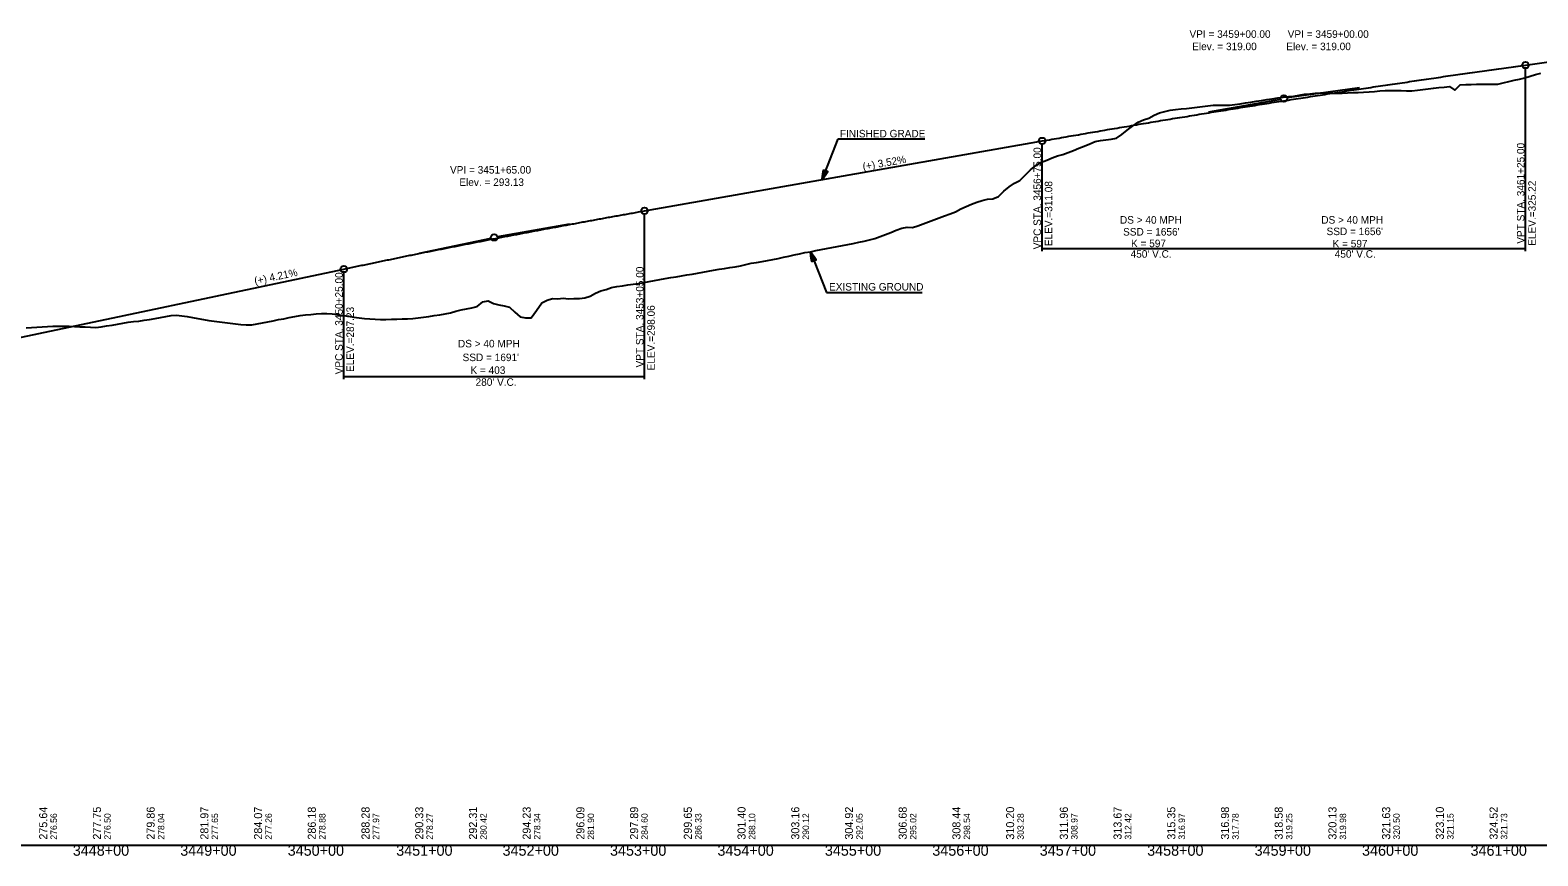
# Model space of a CAD drawing. Extents: x 69 to 2003113, y 512 to 837401.
# Drawn here: x 1920598 to 1922001, y 797579 to 798348 of the extents above; entities that cross this region are included whole.
import ezdxf

# ---------------------------------------------------------------- set-up
doc = ezdxf.new("R2010")
doc.units = 0
for name, color, linetype in [('BR_BORDER LINES', 7, 'Continuous'), ('BR_CENTER LINE BASELINE', 7, 'Continuous'), ('BR_CONCRETE', 7, 'Continuous'), ('BR_GRID DOTS', 7, 'Continuous'), ('BR_GRID LINES', 7, 'Continuous'), ('BR_TEXT', 7, 'Continuous'), ('RD_HC_Points', 7, 'Continuous'), ('RD_PD_ALT1_TrvlWay', 7, 'Continuous'), ('RD_SHT_ID', 7, 'Continuous'), ('RD_SHT_IplotShp', 7, 'Continuous')]:
    doc.layers.add(name, color=color, linetype=linetype)

msp = doc.modelspace()

# ---------------------------------------------------------------- linework, layer by layer
at = {"layer": 'BR_BORDER LINES'}
msp.add_line((1918744, 797589.1), (1923244, 797589.1), dxfattribs=at)
at = {"layer": 'BR_CENTER LINE BASELINE'}
for p, q in [((1921835.1, 798293.9), (1921767.7, 798284.6)), ((1921694.8, 798271.8), (1921761.8, 798283.6)), ((1921099.7, 798167.1), (1921032.7, 798155.3)), ((1920960.3, 798140.2), (1921026.8, 798154.2))]:
    msp.add_line(p, q, dxfattribs=at)
for centre in [(1921764.7, 798284.1), (1921029.7, 798154.8)]:
    msp.add_circle(centre, 3, dxfattribs=at)
at = {"layer": 'BR_GRID DOTS'}
for p, q in [((1921989.7, 798142.1), (1921989.7, 798312.2)), ((1921539.7, 798142.1), (1921539.7, 798241.6)), ((1921169.7, 798022.8), (1921169.7, 798176.5)), ((1921539.7, 798144.6), (1921989.7, 798144.6)), ((1920889.7, 798022.8), (1920889.7, 798122.3)), ((1920889.7, 798025.3), (1921169.7, 798025.3))]:
    msp.add_line(p, q, dxfattribs=at)
for centre in [(1921989.7, 798315.2), (1921539.7, 798244.6), (1921169.7, 798179.5), (1920889.7, 798125.3)]:
    msp.add_circle(centre, 3, dxfattribs=at)
at = {"layer": 'BR_GRID LINES'}
for p, q in [((1921989.7, 798315.2), (1922074.7, 798327)), ((1921169.7, 798179.5), (1921534.7, 798243.7)), ((1921534.7, 798243.7), (1921539.7, 798244.6)), ((1919464.3, 797824.9), (1920889.7, 798125.3))]:
    msp.add_line(p, q, dxfattribs=at)
for points in [[(1921539.7, 798244.6), (1921548.7, 798246.1), (1921557.7, 798247.7), (1921566.7, 798249.3), (1921575.7, 798250.8), (1921584.7, 798252.4), (1921593.7, 798253.9), (1921602.7, 798255.5), (1921611.7, 798257), (1921620.7, 798258.5), (1921629.7, 798260.1), (1921638.7, 798261.6), (1921647.7, 798263.1), (1921656.7, 798264.6), (1921665.7, 798266.1), (1921674.7, 798267.5), (1921683.7, 798269), (1921692.7, 798270.5), (1921701.7, 798272), (1921710.7, 798273.4), (1921719.7, 798274.9), (1921728.7, 798276.3), (1921737.7, 798277.7), (1921746.7, 798279.2), (1921755.7, 798280.6), (1921764.7, 798282), (1921773.7, 798283.4), (1921782.7, 798284.8), (1921791.7, 798286.2), (1921800.7, 798287.6), (1921809.7, 798289), (1921818.7, 798290.4), (1921827.7, 798291.8), (1921836.7, 798293.1), (1921845.7, 798294.5), (1921854.7, 798295.8), (1921863.7, 798297.2), (1921872.7, 798298.5), (1921881.7, 798299.8), (1921890.7, 798301.2), (1921899.7, 798302.5), (1921908.7, 798303.8), (1921917.7, 798305.1), (1921926.7, 798306.4), (1921935.7, 798307.7), (1921944.7, 798308.9), (1921953.7, 798310.2), (1921962.7, 798311.5), (1921971.7, 798312.7), (1921980.7, 798314), (1921989.7, 798315.2)], [(1920889.7, 798125.3), (1920895.3, 798126.5), (1920900.9, 798127.7), (1920906.5, 798128.8), (1920912.1, 798130), (1920917.7, 798131.2), (1920923.3, 798132.3), (1920928.9, 798133.5), (1920934.5, 798134.6), (1920940.1, 798135.8), (1920945.7, 798136.9), (1920951.3, 798138.1), (1920956.9, 798139.2), (1920962.5, 798140.3), (1920968.1, 798141.5), (1920973.7, 798142.6), (1920979.3, 798143.7), (1920984.9, 798144.8), (1920990.5, 798145.9), (1920996.1, 798147), (1921001.7, 798148.1), (1921007.3, 798149.2), (1921012.9, 798150.3), (1921018.5, 798151.4), (1921024.1, 798152.5), (1921029.7, 798153.6), (1921035.3, 798154.7), (1921040.9, 798155.8), (1921046.5, 798156.8), (1921052.1, 798157.9), (1921057.7, 798159), (1921063.3, 798160), (1921068.9, 798161.1), (1921074.5, 798162.1), (1921080.1, 798163.2), (1921085.7, 798164.2), (1921091.3, 798165.3), (1921096.9, 798166.3), (1921102.5, 798167.3), (1921108.1, 798168.4), (1921113.7, 798169.4), (1921119.3, 798170.4), (1921124.9, 798171.4), (1921130.5, 798172.5), (1921136.1, 798173.5), (1921141.7, 798174.5), (1921147.3, 798175.5), (1921152.9, 798176.5), (1921158.5, 798177.5), (1921164.1, 798178.5), (1921169.7, 798179.5)]]:
    msp.add_spline(points, degree=3, dxfattribs=at)
at = {"layer": 'BR_TEXT'}
for points in [[(1921744, 798282.3), (1921749, 798283.1), (1921754, 798283.9), (1921759, 798284.7), (1921764, 798285.3), (1921769, 798285.9), (1921774, 798286.4), (1921779, 798287.2), (1921784, 798288), (1921789, 798288.6), (1921794, 798289.1), (1921799, 798289.3), (1921804, 798289.3), (1921809, 798289.2), (1921814, 798289), (1921819, 798289.2), (1921824, 798289.5), (1921829, 798289.6), (1921834, 798289.8), (1921839, 798290), (1921844, 798290.2), (1921849, 798290.6), (1921854, 798291.2), (1921859, 798291.6), (1921864, 798291.6), (1921869, 798291.6), (1921874, 798291.5), (1921879, 798291.4), (1921884, 798291.4), (1921889, 798291.8), (1921894, 798292.4), (1921899, 798293.1), (1921904, 798293.8), (1921909, 798294.3), (1921914, 798294.8), (1921919, 798295.4), (1921924, 798291.9), (1921929, 798296.9), (1921934, 798297.1), (1921939, 798297.2), (1921944, 798297.3), (1921949, 798297.4), (1921954, 798297.5), (1921959, 798297.6), (1921964, 798297.6), (1921969, 798298.8), (1921974, 798300), (1921979, 798301.2), (1921984, 798302.2), (1921989, 798303.5), (1921994, 798305), (1921999, 798306.4), (1922004, 798307.8)], [(1921244, 798125.9), (1921249, 798126.7), (1921254, 798127.5), (1921259, 798128.4), (1921264, 798129.5), (1921269, 798130.7), (1921274, 798131.5), (1921279, 798132.4), (1921284, 798133.2), (1921289, 798134.3), (1921294, 798135.3), (1921299, 798136.4), (1921304, 798137.3), (1921309, 798138.5), (1921314, 798139.6), (1921319, 798140.6), (1921324, 798141.5), (1921329, 798142.5), (1921334, 798143.5), (1921339, 798144.5), (1921344, 798145.5), (1921349, 798146.3), (1921354, 798147.1), (1921359, 798148.1), (1921364, 798149.2), (1921369, 798150.3), (1921374, 798151.4), (1921379, 798152.5), (1921384, 798153.7), (1921389, 798155.6), (1921394, 798157.6), (1921399, 798159.5), (1921404, 798161.4), (1921409, 798163.3), (1921414, 798164.3), (1921419, 798164), (1921424, 798165.6), (1921429, 798167.5), (1921434, 798169.4), (1921439, 798171.2), (1921444, 798173), (1921449, 798174.8), (1921454, 798176.7), (1921459, 798178.7), (1921464, 798181.5), (1921469, 798183.7), (1921474, 798185.6), (1921479, 798187.5), (1921484, 798189), (1921489, 798190.4), (1921494, 798190.6), (1921499, 798192.8), (1921504, 798197.7), (1921509, 798201.8), (1921514, 798205.2), (1921519, 798207.9), (1921524, 798212.7), (1921529, 798217.6), (1921534, 798221.8), (1921539, 798224.8), (1921544, 798226.8), (1921549, 798228.9), (1921554, 798230.6), (1921559, 798232.1), (1921564, 798233.7), (1921569, 798235.7), (1921574, 798237.8), (1921579, 798239.8), (1921584, 798241.9), (1921589, 798244), (1921594, 798244.9), (1921599, 798245.6), (1921604, 798246.3), (1921609, 798247.2), (1921614, 798250.7), (1921619, 798254.5), (1921624, 798258.3), (1921629, 798262), (1921634, 798264.3), (1921639, 798265.7), (1921644, 798268.5), (1921649, 798270.8), (1921654, 798272.1), (1921659, 798273.4), (1921664, 798273.9), (1921669, 798274.4), (1921674, 798274.9), (1921679, 798275.5), (1921684, 798276.1), (1921689, 798276.6), (1921694, 798277.2), (1921699, 798277.8), (1921704, 798277.9), (1921709, 798277.9), (1921714, 798278), (1921719, 798278.4), (1921724, 798279.2), (1921729, 798280), (1921734, 798280.8), (1921739, 798281.6), (1921744, 798282.3)], [(1920744, 798081.2), (1920749, 798080.3), (1920754, 798079.4), (1920759, 798078.4), (1920764, 798077.5), (1920769, 798076.7), (1920774, 798076.1), (1920779, 798075.5), (1920784, 798074.9), (1920789, 798074.3), (1920794, 798073.8), (1920799, 798073.4), (1920804, 798073.5), (1920809, 798074.4), (1920814, 798075.3), (1920819, 798076.3), (1920824, 798077.2), (1920829, 798078.2), (1920834, 798079.1), (1920839, 798080.1), (1920844, 798081), (1920849, 798082), (1920854, 798082.6), (1920859, 798083), (1920864, 798083.5), (1920869, 798083.9), (1920874, 798084), (1920879, 798083.5), (1920884, 798083), (1920889, 798082.2), (1920894, 798081.4), (1920899, 798080.5), (1920904, 798079.9), (1920909, 798079.4), (1920914, 798079), (1920919, 798078.6), (1920924, 798078.2), (1920929, 798078.4), (1920934, 798078.6), (1920939, 798078.7), (1920944, 798078.9), (1920949, 798079), (1920954, 798079.4), (1920959, 798079.9), (1920964, 798080.4), (1920969, 798081.2), (1920974, 798082), (1920979, 798082.8), (1920984, 798083.6), (1920989, 798084.6), (1920994, 798086), (1920999, 798087.2), (1921004, 798088.3), (1921009, 798089.3), (1921014, 798090.6), (1921019, 798094.9), (1921024, 798095.6), (1921029, 798093.4), (1921034, 798091.9), (1921039, 798091), (1921044, 798089.8), (1921049, 798085.3), (1921054, 798080.8), (1921059, 798079.8), (1921064, 798079.8), (1921069, 798086.8), (1921074, 798094), (1921079, 798096.5), (1921084, 798097.8), (1921089, 798097.5), (1921094, 798098.1), (1921099, 798097.7), (1921104, 798097.8), (1921109, 798097.9), (1921114, 798098.4), (1921119, 798100.2), (1921124, 798103), (1921129, 798105), (1921134, 798106.4), (1921139, 798108), (1921144, 798109.1), (1921149, 798109.8), (1921154, 798110.5), (1921159, 798111.2), (1921164, 798112), (1921169, 798112.9), (1921174, 798113.8), (1921179, 798114.7), (1921184, 798115.6), (1921189, 798116.5), (1921194, 798117.4), (1921199, 798118.1), (1921204, 798118.9), (1921209, 798119.8), (1921214, 798120.7), (1921219, 798121.6), (1921224, 798122.5), (1921229, 798123.4), (1921234, 798124.3), (1921239, 798125.1), (1921244, 798125.9)], [(1920594, 798070.5), (1920599, 798070.9), (1920604, 798071.2), (1920609, 798071.6), (1920614, 798071.9), (1920619, 798072.1), (1920624, 798072.3), (1920629, 798072.2), (1920634, 798072), (1920639, 798071.8), (1920644, 798071.6), (1920649, 798071.4), (1920654, 798071.2), (1920659, 798071), (1920664, 798071.5), (1920669, 798072.4), (1920674, 798073.2), (1920679, 798074.1), (1920684, 798075), (1920689, 798075.9), (1920694, 798076.4), (1920699, 798076.9), (1920704, 798077.6), (1920709, 798078.3), (1920714, 798079.2), (1920719, 798080.1), (1920724, 798081.1), (1920729, 798082), (1920734, 798082.3), (1920739, 798081.8), (1920744, 798081.2)]]:
    msp.add_lwpolyline(points, dxfattribs=at)
at = {"layer": 'RD_PD_ALT1_TrvlWay'}
for p, q in [((1921334.9, 798208.5), (1921349.9, 798246.5)), ((1921349.9, 798246.5), (1921430.6, 798246.5)), ((1921334.9, 798208.5), (1921336.1, 798217.7)), ((1921334.9, 798208.5), (1921336.1, 798217.7)), ((1921338.2, 798216.9), (1921334.9, 798208.5)), ((1921338.2, 798216.9), (1921334.9, 798208.5)), ((1921334.9, 798208.5), (1921340.3, 798216.1)), ((1921334.9, 798208.5), (1921340.3, 798216.1)), ((1921336.1, 798217.7), (1921340.3, 798216.1)), ((1921336.1, 798217.7), (1921340.3, 798216.1)), ((1921324, 798141.5), (1921339, 798103.6)), ((1921327.3, 798133.2), (1921324, 798141.5)), ((1921324, 798141.5), (1921329.4, 798134)), ((1921324, 798141.5), (1921325.2, 798132.4)), ((1921325.2, 798132.4), (1921329.4, 798134)), ((1921339, 798103.6), (1921428.1, 798103.6))]:
    msp.add_line(p, q, dxfattribs=at)
for points in [[(1921338.1, 798216.8), (1921335, 798209), (1921338.1, 798216.9), (1921335.1, 798209.4), (1921338, 798216.9), (1921335.1, 798209.7), (1921337.9, 798216.9), (1921335.2, 798210), (1921337.8, 798217), (1921335.2, 798210.5), (1921337.7, 798217), (1921335.3, 798211), (1921337.5, 798217), (1921335.4, 798211.4), (1921337.5, 798217.1), (1921335.4, 798211.9), (1921337.4, 798217.1), (1921335.5, 798212.3), (1921337.3, 798217.2), (1921335.5, 798212.6), (1921337.2, 798217.2), (1921335.6, 798213.1), (1921337.1, 798217.2), (1921335.7, 798213.7), (1921337, 798217.3), (1921335.7, 798214.1), (1921336.9, 798217.3), (1921335.8, 798214.8), (1921336.7, 798217.3), (1921335.9, 798215.3), (1921336.6, 798217.4), (1921335.9, 798215.7), (1921336.5, 798217.4), (1921336, 798216.1), (1921336.5, 798217.5), (1921336.1, 798216.6), (1921336.4, 798217.5), (1921336.1, 798217.1), (1921336.2, 798217.5)], [(1921338.1, 798216.8), (1921335, 798209), (1921338.1, 798216.9), (1921335.1, 798209.4), (1921338, 798216.9), (1921335.1, 798209.7), (1921337.9, 798216.9), (1921335.2, 798210), (1921337.8, 798217), (1921335.2, 798210.5), (1921337.7, 798217), (1921335.3, 798211), (1921337.5, 798217), (1921335.4, 798211.4), (1921337.5, 798217.1), (1921335.4, 798211.9), (1921337.4, 798217.1), (1921335.5, 798212.3), (1921337.3, 798217.2), (1921335.5, 798212.6), (1921337.2, 798217.2), (1921335.6, 798213.1), (1921337.1, 798217.2), (1921335.7, 798213.7), (1921337, 798217.3), (1921335.7, 798214.1), (1921336.9, 798217.3), (1921335.8, 798214.8), (1921336.7, 798217.3), (1921335.9, 798215.3), (1921336.6, 798217.4), (1921335.9, 798215.7), (1921336.5, 798217.4), (1921336, 798216.1), (1921336.5, 798217.5), (1921336.1, 798216.6), (1921336.4, 798217.5), (1921336.1, 798217.1), (1921336.2, 798217.5)], [(1921335.2, 798209), (1921338.2, 798216.8), (1921335.3, 798209.3), (1921338.3, 798216.7), (1921335.5, 798209.5), (1921338.4, 798216.7), (1921335.7, 798209.7), (1921338.5, 798216.7), (1921335.9, 798210), (1921338.6, 798216.7), (1921336.1, 798210.2), (1921338.6, 798216.6), (1921336.3, 798210.5), (1921338.7, 798216.6), (1921336.5, 798210.9), (1921338.8, 798216.6), (1921336.7, 798211.2), (1921338.9, 798216.6), (1921337, 798211.6), (1921339, 798216.5), (1921337.2, 798211.9), (1921339.1, 798216.5), (1921337.4, 798212.2), (1921339.1, 798216.4), (1921337.7, 798212.7), (1921339.2, 798216.4), (1921338, 798212.9), (1921339.3, 798216.4), (1921338.3, 798213.3), (1921339.4, 798216.3), (1921338.5, 798213.7), (1921339.5, 798216.3), (1921338.7, 798214.1), (1921339.6, 798216.2), (1921339, 798214.3), (1921339.6, 798216.2), (1921339.3, 798214.8), (1921339.8, 798216.2), (1921339.5, 798215.1), (1921339.9, 798216.1), (1921339.6, 798215.2), (1921340, 798216), (1921340.2, 798216), (1921340, 798216)], [(1921335.2, 798209), (1921338.2, 798216.8), (1921335.3, 798209.3), (1921338.3, 798216.7), (1921335.5, 798209.5), (1921338.4, 798216.7), (1921335.7, 798209.7), (1921338.5, 798216.7), (1921335.9, 798210), (1921338.6, 798216.7), (1921336.1, 798210.2), (1921338.6, 798216.6), (1921336.3, 798210.5), (1921338.7, 798216.6), (1921336.5, 798210.9), (1921338.8, 798216.6), (1921336.7, 798211.2), (1921338.9, 798216.6), (1921337, 798211.6), (1921339, 798216.5), (1921337.2, 798211.9), (1921339.1, 798216.5), (1921337.4, 798212.2), (1921339.1, 798216.4), (1921337.7, 798212.7), (1921339.2, 798216.4), (1921338, 798212.9), (1921339.3, 798216.4), (1921338.3, 798213.3), (1921339.4, 798216.3), (1921338.5, 798213.7), (1921339.5, 798216.3), (1921338.7, 798214.1), (1921339.6, 798216.2), (1921339, 798214.3), (1921339.6, 798216.2), (1921339.3, 798214.8), (1921339.8, 798216.2), (1921339.5, 798215.1), (1921339.9, 798216.1), (1921339.6, 798215.2), (1921340, 798216), (1921340.2, 798216), (1921340, 798216)], [(1921327.2, 798133.3), (1921324.1, 798141.1), (1921327.2, 798133.2), (1921324.2, 798140.7), (1921327.1, 798133.2), (1921324.2, 798140.4), (1921327, 798133.2), (1921324.3, 798140.1), (1921326.9, 798133.1), (1921324.3, 798139.6), (1921326.8, 798133), (1921324.4, 798139), (1921326.6, 798133), (1921324.5, 798138.6), (1921326.6, 798133), (1921324.5, 798138.2), (1921326.5, 798133), (1921324.6, 798137.8), (1921326.4, 798132.9), (1921324.6, 798137.4), (1921326.3, 798132.9), (1921324.7, 798136.9), (1921326.2, 798132.8), (1921324.8, 798136.4), (1921326.1, 798132.8), (1921324.8, 798135.9), (1921326, 798132.7), (1921324.9, 798135.3), (1921325.8, 798132.7), (1921325, 798134.8), (1921325.7, 798132.6), (1921325, 798134.4), (1921325.6, 798132.6), (1921325.1, 798134), (1921325.6, 798132.5), (1921325.2, 798133.5), (1921325.4, 798132.6), (1921325.2, 798132.9), (1921325.3, 798132.6)], [(1921324.3, 798141), (1921327.3, 798133.3), (1921324.4, 798140.8), (1921327.4, 798133.3), (1921324.6, 798140.5), (1921327.5, 798133.3), (1921324.8, 798140.3), (1921327.6, 798133.4), (1921325, 798140.1), (1921327.7, 798133.4), (1921325.2, 798139.8), (1921327.7, 798133.4), (1921325.4, 798139.5), (1921327.8, 798133.4), (1921325.6, 798139.2), (1921327.9, 798133.5), (1921325.8, 798138.8), (1921328, 798133.5), (1921326, 798138.5), (1921328.1, 798133.6), (1921326.3, 798138.2), (1921328.2, 798133.6), (1921326.5, 798137.9), (1921328.2, 798133.7), (1921326.8, 798137.4), (1921328.3, 798133.7), (1921327.1, 798137.1), (1921328.4, 798133.7), (1921327.4, 798136.7), (1921328.5, 798133.7), (1921327.6, 798136.3), (1921328.6, 798133.8), (1921327.8, 798136), (1921328.7, 798133.9), (1921328.1, 798135.7), (1921328.7, 798133.9), (1921328.4, 798135.3), (1921328.9, 798133.9), (1921328.6, 798135), (1921329, 798133.9), (1921328.7, 798134.8), (1921329.1, 798134.1), (1921329.3, 798134), (1921329.1, 798134.1)]]:
    msp.add_lwpolyline(points, dxfattribs=at)

# ---------------------------------------------------------------- texts
at = {"layer": 'BR_CENTER LINE BASELINE'}
for s, rotation, p in [('(+) 3.52%', 9.9792, (1921373.3, 798217.2)), ('(+) 4.21%', 11.8998, (1920807.2, 798110.7))]:
    msp.add_text(s, height=7, rotation=rotation, dxfattribs=at).set_placement(p)
at = {"layer": 'BR_CONCRETE'}
for s, height, p in [('VPC STA. 3456+75.00 ', 7, (1921538.7, 798143.7)), ('VPT STA. 3461+25.00 ', 7, (1921988.7, 798148.9)), ('ELEV.=311.08', 7, (1921549.2, 798146.6)), ('ELEV.=325.22', 7, (1921999.2, 798147)), ('VPC STA. 3450+25.00 ', 7, (1920888.7, 798027.3)), ('VPT STA. 3453+05.00 ', 7, (1921168.7, 798033.7)), ('ELEV.=287.23', 7, (1920899.2, 798029.5)), ('ELEV.=298.06', 7, (1921179.2, 798031)), ('276.56', 6, (1920622.7, 797594.1)), ('276.50', 6, (1920672.7, 797594.1)), ('278.04', 6, (1920722.7, 797594.1)), ('277.65', 6, (1920772.7, 797594.1)), ('277.26', 6, (1920822.7, 797594.1)), ('278.88', 6, (1920872.7, 797594.1)), ('277.97', 6, (1920922.7, 797594.1)), ('278.27', 6, (1920972.7, 797594.1)), ('280.42', 6, (1921022.7, 797594.1)), ('278.34', 6, (1921072.7, 797594.1)), ('281.90', 6, (1921122.7, 797594.1)), ('284.60', 6, (1921172.7, 797594.1)), ('286.33', 6, (1921222.7, 797594.1)), ('288.10', 6, (1921272.7, 797594.1)), ('290.12', 6, (1921322.7, 797594.1)), ('292.05', 6, (1921372.7, 797594.1)), ('295.02', 6, (1921422.7, 797594.1)), ('298.54', 6, (1921472.7, 797594.1)), ('303.28', 6, (1921522.7, 797594.1)), ('308.97', 6, (1921572.7, 797594.1)), ('312.42', 6, (1921622.7, 797594.1)), ('316.97', 6, (1921672.7, 797594.1)), ('317.78', 6, (1921722.7, 797594.1)), ('319.25', 6, (1921772.7, 797594.1)), ('319.98', 6, (1921822.7, 797594.1)), ('320.50', 6, (1921872.7, 797594.1)), ('321.15', 6, (1921922.7, 797594.1)), ('321.73', 6, (1921972.7, 797594.1))]:
    msp.add_text(s, height=height, rotation=90, dxfattribs=at).set_placement(p)
at = {"layer": 'BR_GRID DOTS'}
for s, p in [('DS > 40 MPH', (1921612.2, 798167.6)), ("SSD = 1656'", (1921615.1, 798156.5)), ('DS > 40 MPH', (1921799.6, 798167.6)), ("SSD = 1656'", (1921804.5, 798156.9)), ('K = 597', (1921622.5, 798145.7)), ('K = 597', (1921810.1, 798145.5)), ("450' V.C.", (1921622.1, 798135.9)), ("450' V.C.", (1921812.1, 798135.9)), ('DS > 40 MPH', (1920996, 798052.4)), ("SSD = 1691'", (1921000.3, 798039.6)), ('K = 403', (1921007.6, 798027.7)), ("280' V.C.", (1921012.4, 798016.6))]:
    msp.add_text(s, height=7, dxfattribs=at).set_placement(p)
at = {"layer": 'RD_HC_Points'}
for s, p in [('275.64', (1920613.7, 797594.1)), ('277.75', (1920663.7, 797594.1)), ('279.86', (1920713.7, 797594.1)), ('281.97', (1920763.7, 797594.1)), ('284.07', (1920813.7, 797594.1)), ('286.18', (1920863.7, 797594.1)), ('288.28', (1920913.7, 797594.1)), ('290.33', (1920963.7, 797594.1)), ('292.31', (1921013.7, 797594.1)), ('294.23', (1921063.7, 797594.1)), ('296.09', (1921113.7, 797594.1)), ('297.89', (1921163.7, 797594.1)), ('299.65', (1921213.7, 797594.1)), ('301.40', (1921263.7, 797594.1)), ('303.16', (1921313.7, 797594.1)), ('304.92', (1921363.7, 797594.1)), ('306.68', (1921413.7, 797594.1)), ('308.44', (1921463.7, 797594.1)), ('310.20', (1921513.7, 797594.1)), ('311.96', (1921563.7, 797594.1)), ('313.67', (1921613.7, 797594.1)), ('315.35', (1921663.7, 797594.1)), ('316.98', (1921713.7, 797594.1)), ('318.58', (1921763.7, 797594.1)), ('320.13', (1921813.7, 797594.1)), ('321.63', (1921863.7, 797594.1)), ('323.10', (1921913.7, 797594.1)), ('324.52', (1921963.7, 797594.1))]:
    msp.add_text(s, height=7.5, rotation=90, dxfattribs=at).set_placement(p)
at = {"layer": 'RD_PD_ALT1_TrvlWay'}
for s, p in [('FINISHED GRADE', (1921351.5, 798247.9)), ('EXISTING GROUND', (1921341.4, 798105.3))]:
    msp.add_text(s, height=7, dxfattribs=at).set_placement(p)
at = {"layer": 'RD_SHT_ID'}
for s, p in [('3448+00', (1920637.5, 797579.1)), ('3449+00', (1920737.5, 797579.1)), ('3450+00', (1920837.5, 797579.1)), ('3451+00', (1920938.5, 797579.1)), ('3452+00', (1921037.5, 797579.1)), ('3453+00', (1921137.5, 797579.1)), ('3454+00', (1921237.5, 797579.1)), ('3455+00', (1921337.5, 797579.1)), ('3456+00', (1921437.5, 797579.1)), ('3457+00', (1921537.5, 797579.1)), ('3458+00', (1921637.5, 797579.1)), ('3459+00', (1921737.5, 797579.1)), ('3460+00', (1921837.5, 797579.1)), ('3461+00', (1921938.5, 797579.1))]:
    msp.add_text(s, height=10, dxfattribs=at).set_placement(p)
at = {"layer": 'RD_SHT_IplotShp'}
for s, p in [('VPI = 3459+00.00', (1921676.9, 798340.6)), ('VPI = 3459+00.00', (1921768.3, 798340.6)), ('Elev. = 319.00', (1921679.4, 798329.1)), ('Elev. = 319.00', (1921767, 798329.1)), ('VPI = 3451+65.00', (1920988.6, 798214.2)), ('Elev. = 293.13', (1920997.3, 798202.7))]:
    msp.add_text(s, height=7, dxfattribs=at).set_placement(p)

doc.saveas('drawing.dxf')
